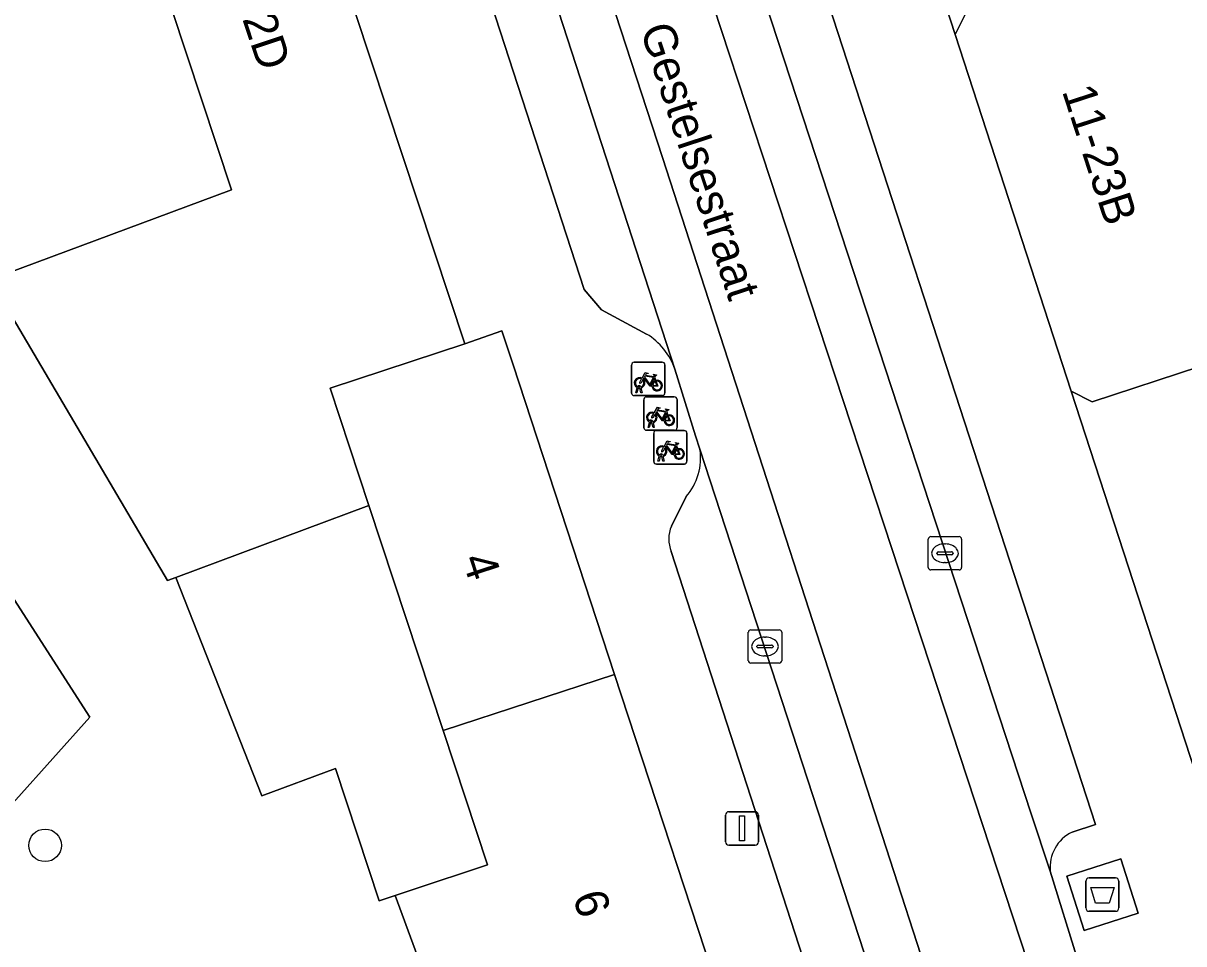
# Model space of a CAD drawing. Extents: x 160349 to 161355, y 381727 to 382854.
# Drawn here: x 160875.07 to 160909.9, y 382666.22 to 382693.83 of the extents above; entities that cross this region are included whole.
import ezdxf

# ---------------------------------------------------------------- set-up
doc = ezdxf.new("R2010")
doc.units = 0
for name, color, linetype in [('IMGEO_Afval_apart_plaats', 7, 'Continuous'), ('IMGEO_Boom', 7, 'Continuous'), ('IMGEO_Erf', 7, 'Continuous'), ('IMGEO_Fietsenrek', 7, 'Continuous'), ('IMGEO_Kolk', 7, 'Continuous'), ('IMGEO_Lichtmast', 7, 'Continuous'), ('IMGEO_Openbare_ruimte_label', 7, 'Continuous'), ('IMGEO_Pand', 7, 'Continuous'), ('IMGEO_Pand_nummerreeks', 7, 'Continuous'), ('IMGEO_Parkeervlak_open', 7, 'Continuous'), ('IMGEO_Rijbaan_lokaal_gesloten', 7, 'Continuous'), ('IMGEO_Voetpad_gesloten', 7, 'Continuous'), ('IMGEO_Voetpad_open', 7, 'Continuous')]:
    doc.layers.add(name, color=color, linetype=linetype)

msp = doc.modelspace()

# ---------------------------------------------------------------- linework, layer by layer
at = {"layer": 'IMGEO_Afval_apart_plaats'}
for p, q in [((160906.967, 382667.29), (160906.967, 382668.09)), ((160906.967, 382668.09), (160906.967, 382667.29)), ((160907.067, 382668.19), (160907.857, 382668.19)), ((160907.857, 382668.19), (160907.067, 382668.19)), ((160907.957, 382668.09), (160907.957, 382667.29)), ((160907.957, 382667.29), (160907.957, 382668.09)), ((160907.857, 382667.19), (160907.067, 382667.19)), ((160907.067, 382667.19), (160907.857, 382667.19))]:
    msp.add_line(p, q, dxfattribs=at)
msp.add_lwpolyline([(160907.11, 382667.904), (160907.814, 382667.904), (160907.665, 382667.434), (160907.259, 382667.434), (160907.11, 382667.904)], dxfattribs=at)
for centre, start, end in [((160907.067, 382668.09), 90, 180), ((160907.067, 382668.09), 90, 180), ((160907.857, 382668.09), 0, 90), ((160907.857, 382668.09), 360, 90), ((160907.067, 382667.29), 180, 270), ((160907.067, 382667.29), 180, 270), ((160907.857, 382667.29), 270, 0), ((160907.857, 382667.29), 270, 0)]:
    msp.add_arc(centre, 0.1, start, end, dxfattribs=at)
at = {"layer": 'IMGEO_Boom'}
msp.add_circle((160875.73, 382669.169), 0.489, dxfattribs=at)
at = {"layer": 'IMGEO_Erf'}
for points in [[(160876.834, 382702.406), (160881.767, 382704.037), (160881.179, 382705.816), (160878.702, 382704.482), (160875.988, 382703.02), (160874.499, 382700.524), (160870.645, 382694.061), (160870.513, 382693.84), (160870.728, 382693.708), (160870.195, 382692.841), (160870.552, 382692.232), (160874.111, 382686.151), (160881.324, 382688.833)], [(160903.041, 382693.488), (160903.35, 382694.115), (160906.6, 382695.157), (160905.195, 382699.475), (160901.951, 382698.432), (160901.327, 382698.761)], [(160911.672, 382666.986), (160912.102, 382667.106), (160912.172, 382666.977), (160916.884, 382668.887), (160912.733, 382672.92), (160912.716, 382673.624), (160915.077, 382676.052), (160913.344, 382677.742), (160914.732, 382679.197), (160913.638, 382680.169), (160913.111, 382679.844), (160912.946, 382680.075), (160913.565, 382680.466), (160913.144, 382681.826), (160911.161, 382681.241), (160910.384, 382683.534), (160907.159, 382682.474), (160906.523, 382682.794)]]:
    msp.add_lwpolyline(points, close=True, dxfattribs=at)
for points in [[(160866.586, 382670.603), (160875.997, 382662.211), (160874.266, 382660.27), (160881.262, 382654.031), (160884.571, 382656.984), (160891.341, 382656.163), (160892.484, 382657.38), (160893.399, 382657.271), (160898.334, 382656.683), (160898.608, 382656.824), (160896.416, 382663.329), (160893.273, 382662.323), (160893.654, 382661.132), (160892.187, 382660.663), (160891.811, 382661.975), (160888.709, 382660.952), (160886.239, 382667.667), (160885.752, 382667.506), (160884.442, 382671.476), (160882.231, 382670.653), (160879.652, 382677.206), (160879.401, 382677.113), (160874.64, 382685.189)], [(160870.831, 382682.702), (160877.073, 382673.015), (160873.733, 382669.294)]]:
    msp.add_lwpolyline(points, dxfattribs=at)
at = {"layer": 'IMGEO_Fietsenrek'}
for p, q in [((160893.407, 382683.659), (160894.248, 382683.659)), ((160894.248, 382683.659), (160893.407, 382683.659)), ((160893.332, 382682.734), (160893.332, 382683.575)), ((160893.332, 382683.575), (160893.332, 382682.734)), ((160894.332, 382683.584), (160894.332, 382682.743)), ((160894.332, 382682.743), (160894.332, 382683.584)), ((160894.019, 382683.208), (160894.055, 382683.113)), ((160894.257, 382682.659), (160893.416, 382682.659)), ((160893.416, 382682.659), (160894.257, 382682.659)), ((160893.459, 382682.743), (160893.498, 382682.903)), ((160893.493, 382682.743), (160893.459, 382682.743)), ((160893.528, 382682.891), (160893.493, 382682.743)), ((160893.57, 382682.915), (160893.569, 382682.919)), ((160893.611, 382682.743), (160893.577, 382682.885)), ((160893.601, 382682.926), (160893.602, 382682.919)), ((160893.609, 382682.889), (160893.644, 382682.743)), ((160893.644, 382682.743), (160893.611, 382682.743)), ((160893.773, 382682.62), (160894.614, 382682.62)), ((160894.614, 382682.62), (160893.773, 382682.62)), ((160893.698, 382681.695), (160893.698, 382682.536)), ((160893.698, 382682.536), (160893.698, 382681.695)), ((160894.698, 382682.545), (160894.698, 382681.704)), ((160894.698, 382681.704), (160894.698, 382682.545)), ((160894.385, 382682.169), (160894.421, 382682.074)), ((160894.623, 382681.62), (160893.782, 382681.62)), ((160893.782, 382681.62), (160894.623, 382681.62)), ((160893.825, 382681.704), (160893.864, 382681.864)), ((160893.859, 382681.704), (160893.825, 382681.704)), ((160893.894, 382681.852), (160893.859, 382681.704)), ((160893.936, 382681.876), (160893.935, 382681.88)), ((160893.977, 382681.704), (160893.943, 382681.846)), ((160893.967, 382681.887), (160893.968, 382681.88)), ((160893.975, 382681.85), (160894.01, 382681.704)), ((160894.01, 382681.704), (160893.977, 382681.704)), ((160894.069, 382681.608), (160894.91, 382681.608)), ((160894.91, 382681.608), (160894.069, 382681.608)), ((160893.994, 382680.683), (160893.994, 382681.524)), ((160893.994, 382681.524), (160893.994, 382680.683)), ((160894.994, 382681.533), (160894.994, 382680.692)), ((160894.994, 382680.692), (160894.994, 382681.533)), ((160894.232, 382680.864), (160894.231, 382680.868)), ((160894.263, 382680.875), (160894.264, 382680.868)), ((160894.681, 382681.157), (160894.717, 382681.062)), ((160894.919, 382680.608), (160894.078, 382680.608)), ((160894.078, 382680.608), (160894.919, 382680.608)), ((160894.121, 382680.692), (160894.16, 382680.852)), ((160894.155, 382680.692), (160894.121, 382680.692)), ((160894.19, 382680.84), (160894.155, 382680.692)), ((160894.273, 382680.692), (160894.239, 382680.834)), ((160894.271, 382680.838), (160894.306, 382680.692)), ((160894.306, 382680.692), (160894.273, 382680.692))]:
    msp.add_line(p, q, dxfattribs=at)
for points in [[(160893.645, 382683.185), (160893.74, 382683.349), (160893.826, 382683.335), (160893.828, 382683.326), (160893.772, 382683.315), (160893.745, 382683.27), (160894.001, 382683.229)], [(160893.666, 382683.133), (160893.614, 382683.043), (160893.574, 382683.018), (160893.575, 382683.065), (160893.63, 382683.159)], [(160893.941, 382682.941), (160893.891, 382682.941), (160893.7, 382683.192), (160893.681, 382683.16)], [(160893.988, 382683.204), (160893.731, 382683.245), (160893.714, 382683.216), (160893.881, 382682.996), (160893.988, 382683.204)], [(160894.036, 382683.106), (160894.006, 382683.183), (160893.897, 382682.965), (160893.94, 382682.965)], [(160893.97, 382682.965), (160894.09, 382682.964), (160894.046, 382683.078)], [(160894.066, 382683.085), (160894.121, 382682.94), (160893.971, 382682.94)], [(160894.001, 382683.229), (160894.026, 382683.278), (160894.02, 382683.282), (160893.997, 382683.286), (160893.985, 382683.293), (160893.984, 382683.296), (160893.986, 382683.301), (160894.081, 382683.286), (160894.083, 382683.276), (160894.073, 382683.263), (160894.061, 382683.257), (160894.047, 382683.263), (160894.019, 382683.208)], [(160894.011, 382682.146), (160894.106, 382682.31), (160894.192, 382682.296), (160894.194, 382682.287), (160894.138, 382682.276), (160894.111, 382682.231), (160894.367, 382682.19)], [(160894.367, 382682.19), (160894.392, 382682.239), (160894.386, 382682.243), (160894.363, 382682.247), (160894.351, 382682.254), (160894.35, 382682.257), (160894.352, 382682.262), (160894.447, 382682.247), (160894.449, 382682.237), (160894.439, 382682.224), (160894.427, 382682.218), (160894.413, 382682.224), (160894.385, 382682.169)], [(160894.032, 382682.094), (160893.98, 382682.004), (160893.94, 382681.979), (160893.941, 382682.026), (160893.996, 382682.12)], [(160894.307, 382681.902), (160894.257, 382681.902), (160894.066, 382682.153), (160894.047, 382682.121)], [(160894.354, 382682.165), (160894.097, 382682.206), (160894.08, 382682.177), (160894.247, 382681.957), (160894.354, 382682.165)], [(160894.402, 382682.067), (160894.372, 382682.144), (160894.263, 382681.926), (160894.306, 382681.926)], [(160894.336, 382681.926), (160894.456, 382681.925), (160894.412, 382682.039)], [(160894.432, 382682.046), (160894.487, 382681.901), (160894.337, 382681.901)], [(160894.307, 382681.134), (160894.402, 382681.298), (160894.488, 382681.284), (160894.49, 382681.275), (160894.434, 382681.264), (160894.407, 382681.219), (160894.663, 382681.178)], [(160894.663, 382681.178), (160894.688, 382681.227), (160894.682, 382681.231), (160894.659, 382681.235), (160894.647, 382681.242), (160894.646, 382681.245), (160894.648, 382681.25), (160894.743, 382681.235), (160894.745, 382681.225), (160894.735, 382681.212), (160894.723, 382681.206), (160894.709, 382681.212), (160894.681, 382681.157)], [(160894.328, 382681.082), (160894.276, 382680.992), (160894.236, 382680.967), (160894.237, 382681.014), (160894.292, 382681.108)], [(160894.603, 382680.89), (160894.553, 382680.89), (160894.362, 382681.141), (160894.343, 382681.109)], [(160894.65, 382681.153), (160894.393, 382681.194), (160894.376, 382681.165), (160894.543, 382680.945), (160894.65, 382681.153)], [(160894.698, 382681.055), (160894.668, 382681.132), (160894.559, 382680.914), (160894.602, 382680.914)], [(160894.632, 382680.914), (160894.752, 382680.913), (160894.708, 382681.027)], [(160894.728, 382681.034), (160894.783, 382680.889), (160894.633, 382680.889)]]:
    msp.add_lwpolyline(points, dxfattribs=at)
for centre, radius, start, end in [((160893.41, 382683.581), 0.0779, 92.4484, 184.2845), ((160893.41, 382683.581), 0.0779, 92.4484, 184.2845), ((160894.254, 382683.581), 0.0779, 2.4484, 94.2845), ((160894.254, 382683.581), 0.0779, 2.4484, 94.2845), ((160893.572, 382683.044), 0.159, 62.6766, 242.1369), ((160893.572, 382683.044), 0.129, 63.3192, 238.903), ((160893.552, 382682.915), 0.0499, 12.8025, 158.6934), ((160893.572, 382683.044), 0.129, 283.6043, 43.4302), ((160893.572, 382683.044), 0.159, 283.5766, 46.6042), ((160894.099, 382682.96), 0.159, 113.3408, 178.3217), ((160894.099, 382682.96), 0.159, 187.0065, 105.7708), ((160894.099, 382682.96), 0.129, 113.923, 177.9556), ((160894.099, 382682.96), 0.129, 188.6715, 104.5883), ((160893.41, 382682.737), 0.0779, 182.4484, 274.2845), ((160893.41, 382682.737), 0.0779, 182.4484, 274.2845), ((160893.572, 382683.044), 0.159, 253.9967, 271.7867), ((160893.552, 382682.915), 0.0174, 12.8025, 163.4502), ((160893.572, 382683.044), 0.129, 253.415, 269.0204), ((160893.776, 382682.542), 0.0779, 92.4484, 184.2845), ((160893.776, 382682.542), 0.0779, 92.4484, 184.2845), ((160894.254, 382682.737), 0.0779, 272.4484, 4.2845), ((160894.254, 382682.737), 0.0779, 272.4484, 4.2845), ((160894.62, 382682.542), 0.0779, 2.4484, 94.2845), ((160894.62, 382682.542), 0.0779, 2.4484, 94.2845), ((160893.938, 382682.005), 0.159, 62.6766, 242.1369), ((160893.938, 382682.005), 0.129, 63.3192, 238.903), ((160893.918, 382681.876), 0.0499, 12.8025, 158.6934), ((160893.938, 382682.005), 0.129, 283.6043, 43.4302), ((160893.938, 382682.005), 0.159, 283.5766, 46.6042), ((160894.465, 382681.921), 0.159, 113.3408, 178.3217), ((160894.465, 382681.921), 0.159, 187.0065, 105.7708), ((160894.465, 382681.921), 0.129, 113.923, 177.9556), ((160894.465, 382681.921), 0.129, 188.6715, 104.5883), ((160893.776, 382681.698), 0.0779, 182.4484, 274.2845), ((160893.776, 382681.698), 0.0779, 182.4484, 274.2845), ((160893.938, 382682.005), 0.159, 253.9967, 271.7867), ((160893.918, 382681.876), 0.0174, 12.8025, 163.4502), ((160893.938, 382682.005), 0.129, 253.415, 269.0204), ((160894.072, 382681.53), 0.0779, 92.4484, 184.2845), ((160894.072, 382681.53), 0.0779, 92.4484, 184.2845), ((160894.62, 382681.698), 0.0779, 272.4484, 4.2845), ((160894.62, 382681.698), 0.0779, 272.4484, 4.2845), ((160894.916, 382681.53), 0.0779, 2.4484, 94.2845), ((160894.916, 382681.53), 0.0779, 2.4484, 94.2845), ((160894.234, 382680.993), 0.159, 62.6766, 242.1369), ((160894.234, 382680.993), 0.129, 63.3192, 238.903), ((160894.214, 382680.864), 0.0499, 12.8025, 158.6934), ((160894.214, 382680.864), 0.0174, 12.8025, 163.4502), ((160894.234, 382680.993), 0.129, 253.415, 269.0204), ((160894.234, 382680.993), 0.129, 283.6043, 43.4302), ((160894.234, 382680.993), 0.159, 283.5766, 46.6042), ((160894.761, 382680.909), 0.159, 113.3408, 178.3217), ((160894.761, 382680.909), 0.159, 187.0065, 105.7708), ((160894.761, 382680.909), 0.129, 113.923, 177.9556), ((160894.761, 382680.909), 0.129, 188.6715, 104.5883), ((160894.072, 382680.686), 0.0779, 182.4484, 274.2845), ((160894.072, 382680.686), 0.0779, 182.4484, 274.2845), ((160894.234, 382680.993), 0.159, 253.9967, 271.7867), ((160894.916, 382680.686), 0.0779, 272.4484, 4.2845), ((160894.916, 382680.686), 0.0779, 272.4484, 4.2845)]:
    msp.add_arc(centre, radius, start, end, dxfattribs=at)
at = {"layer": 'IMGEO_Kolk'}
for p, q in [((160902.311, 382678.43), (160903.163, 382678.43)), ((160902.236, 382677.504), (160902.236, 382678.356)), ((160902.724, 382678.21), (160902.749, 382678.21)), ((160903.237, 382678.356), (160903.237, 382677.504)), ((160902.495, 382677.924), (160902.495, 382677.936)), ((160902.933, 382677.887), (160902.535, 382677.887)), ((160902.538, 382677.973), (160902.936, 382677.973)), ((160902.979, 382677.936), (160902.979, 382677.924)), ((160903.163, 382677.43), (160902.311, 382677.43)), ((160902.747, 382677.65), (160902.722, 382677.65)), ((160896.835, 382674.708), (160896.835, 382675.56)), ((160896.91, 382675.634), (160897.762, 382675.634)), ((160897.323, 382675.414), (160897.348, 382675.414)), ((160897.836, 382675.56), (160897.836, 382674.708)), ((160897.094, 382675.128), (160897.094, 382675.14)), ((160897.532, 382675.091), (160897.134, 382675.091)), ((160897.137, 382675.177), (160897.535, 382675.177)), ((160897.578, 382675.14), (160897.578, 382675.128)), ((160897.762, 382674.634), (160896.91, 382674.634)), ((160897.346, 382674.854), (160897.321, 382674.854))]:
    msp.add_line(p, q, dxfattribs=at)
for points in [[(160902.311, 382678.43), (160903.163, 382678.43)], [(160902.236, 382677.504), (160902.236, 382678.356)], [(160903.237, 382678.356), (160903.237, 382677.504)], [(160903.163, 382677.43), (160902.311, 382677.43)], [(160896.835, 382674.708), (160896.835, 382675.56)], [(160896.91, 382675.634), (160897.762, 382675.634)], [(160897.836, 382675.56), (160897.836, 382674.708)], [(160897.762, 382674.634), (160896.91, 382674.634)]]:
    msp.add_lwpolyline(points, dxfattribs=at)
for centre, radius, start, end in [((160902.313, 382678.354), 0.0765, 91.552, 178.448), ((160902.313, 382678.354), 0.0765, 91.552, 178.448), ((160903.161, 382678.354), 0.0765, 1.552, 88.448), ((160903.161, 382678.354), 0.0765, 1.552, 88.448), ((160902.535, 382677.933), 0.0403, 85.8775, 175.7526), ((160902.532, 382677.923), 0.0366, 178.938, 274.7102), ((160902.936, 382677.93), 0.043, 264.8664, 352.4533), ((160902.94, 382677.935), 0.0386, 1.7309, 96.639), ((160902.313, 382677.506), 0.0765, 181.552, 268.448), ((160902.313, 382677.506), 0.0765, 181.552, 268.448), ((160903.161, 382677.506), 0.0765, 271.552, 358.448), ((160903.161, 382677.506), 0.0765, 271.552, 358.448), ((160896.912, 382675.558), 0.0765, 91.552, 178.448), ((160896.912, 382675.558), 0.0765, 91.552, 178.448), ((160897.76, 382675.558), 0.0765, 1.552, 88.448), ((160897.76, 382675.558), 0.0765, 1.552, 88.448), ((160897.134, 382675.137), 0.0403, 85.8775, 175.7526), ((160897.131, 382675.127), 0.0366, 178.938, 274.7102), ((160897.535, 382675.134), 0.043, 264.8664, 352.4533), ((160897.539, 382675.139), 0.0386, 1.7309, 96.639), ((160896.912, 382674.71), 0.0765, 181.552, 268.448), ((160896.912, 382674.71), 0.0765, 181.552, 268.448), ((160897.76, 382674.71), 0.0765, 271.552, 358.448), ((160897.76, 382674.71), 0.0765, 271.552, 358.448)]:
    msp.add_arc(centre, radius, start, end, dxfattribs=at)
for centre, major_axis, ratio, start_param, end_param in [((160902.723, 382677.93), (-0.387, 0.002), 0.722429, 4.712389, 7.853982), ((160902.748, 382677.93), (-0.39, 0.002), 0.717154, 1.570796, 4.712389), ((160897.322, 382675.134), (-0.387, 0.002), 0.722429, 4.712389, 7.853982), ((160897.347, 382675.134), (-0.39, 0.002), 0.717154, 1.570796, 4.712389)]:
    msp.add_ellipse(centre, major_axis=major_axis, ratio=ratio, start_param=start_param, end_param=end_param, dxfattribs=at)
at = {"layer": 'IMGEO_Lichtmast'}
for p, q in [((160896.151, 382669.278), (160896.151, 382670.078)), ((160896.151, 382670.078), (160896.151, 382669.278)), ((160896.251, 382670.178), (160897.041, 382670.178)), ((160897.041, 382670.178), (160896.251, 382670.178)), ((160897.141, 382670.078), (160897.141, 382669.278)), ((160897.141, 382669.278), (160897.141, 382670.078)), ((160897.041, 382669.178), (160896.251, 382669.178)), ((160896.251, 382669.178), (160897.041, 382669.178))]:
    msp.add_line(p, q, dxfattribs=at)
msp.add_lwpolyline([(160896.571, 382670.053), (160896.721, 382670.053), (160896.721, 382669.303), (160896.571, 382669.303), (160896.571, 382670.053)], dxfattribs=at)
for centre, start, end in [((160896.251, 382670.078), 90, 180), ((160896.251, 382670.078), 90, 180), ((160897.041, 382670.078), 0, 90), ((160897.041, 382670.078), 360, 90), ((160896.251, 382669.278), 180, 270), ((160896.251, 382669.278), 180, 270), ((160897.041, 382669.278), 270, 0), ((160897.041, 382669.278), 270, 0)]:
    msp.add_arc(centre, 0.1, start, end, dxfattribs=at)
at = {"layer": 'IMGEO_Pand'}
for points in [[(160888.323, 382684.217), (160881.767, 382704.037), (160876.834, 382702.406), (160881.324, 382688.833), (160874.111, 382686.151), (160874.64, 382685.189), (160879.401, 382677.113), (160879.652, 382677.206), (160885.45, 382679.363), (160884.289, 382682.881)], [(160870.831, 382682.702), (160869.389, 382684.94), (160869.976, 382685.897), (160867.823, 382687.596), (160859.553, 382694.139), (160854.346, 382685.657), (160858.257, 382682.542), (160866.523, 382675.363), (160866.794, 382675.665), (160869.34, 382673.327), (160873.733, 382669.294), (160877.073, 382673.015)], [(160885.45, 382679.363), (160887.678, 382672.611), (160892.819, 382674.298), (160889.775, 382683.578), (160889.44, 382684.599), (160888.323, 382684.217), (160884.289, 382682.881)], [(160885.45, 382679.363), (160879.652, 382677.206), (160882.231, 382670.653), (160884.442, 382671.476), (160885.752, 382667.506), (160886.239, 382667.667), (160886.717, 382667.825), (160889.008, 382668.58), (160887.678, 382672.611)], [(160892.819, 382674.298), (160887.678, 382672.611), (160889.008, 382668.58), (160886.717, 382667.825), (160886.239, 382667.667), (160888.709, 382660.952), (160891.811, 382661.975), (160892.187, 382660.663), (160893.654, 382661.132), (160893.273, 382662.323), (160896.416, 382663.329), (160896.368, 382663.479)]]:
    msp.add_lwpolyline(points, close=True, dxfattribs=at)
msp.add_lwpolyline([(160903.35, 382694.115), (160903.041, 382693.488), (160906.523, 382682.794), (160907.159, 382682.474), (160910.384, 382683.534)], dxfattribs=at)
at = {"layer": 'IMGEO_Parkeervlak_open'}
for points in [[(160885.402, 382705.843), (160891.913, 382685.846), (160892.432, 382685.232), (160893.783, 382684.507)], [(160893.92, 382704.918), (160905.31, 382670.147), (160905.895, 382668.391)], [(160894.632, 382683.455), (160888.173, 382703.308)], [(160906.556, 382669.567), (160907.256, 382669.794), (160896.536, 382702.717)], [(160903.697, 382655.584), (160895.384, 382681.054)], [(160894.973, 382679.629), (160894.53, 382678.742)], [(160894.524, 382677.982), (160899.781, 382661.764), (160900.759, 382658.809), (160900.96, 382658.185), (160901.032, 382657.961), (160901.081, 382657.808)]]:
    msp.add_lwpolyline(points, dxfattribs=at)
for centre, radius, start, end in [((160892.705, 382682.768), 2.046, 19.6154, 58.194), ((160893.613, 382680.793), 1.79, 319.4444, 8.3783), ((160895.378, 382678.355), 0.932, 155.4809, 203.6144), ((160907.065, 382668.507), 1.176, 115.6623, 185.6592)]:
    msp.add_arc(centre, radius, start, end, dxfattribs=at)
at = {"layer": 'IMGEO_Rijbaan_lokaal_gesloten'}
for points in [[(160917.646, 382632.358), (160917.546, 382632.621), (160917.343, 382633.223), (160915.189, 382639.923), (160912.788, 382647.225), (160910.263, 382654.905), (160907.929, 382662.054), (160906.767, 382665.612), (160906.727, 382665.718), (160905.895, 382668.391), (160905.31, 382670.147), (160893.92, 382704.918), (160893.852, 382705.136), (160892.016, 382710.855), (160890.566, 382710.367), (160893.108, 382702.497), (160901.141, 382678.071), (160911.338, 382647.054), (160916.223, 382631.907), (160916.682, 382629.841), (160916.026, 382625.054), (160915.043, 382619.677), (160910.879, 382596.956), (160909.543, 382590.278)], [(160887.849, 382709.451), (160894.255, 382689.802), (160905.484, 382655.177), (160909.671, 382642.344), (160911.13, 382637.802), (160911.921, 382634.761), (160912.296, 382632.302), (160912.338, 382628.886), (160912.088, 382625.073), (160911.38, 382618.594), (160903.005, 382571.636), (160898.338, 382534.469), (160896.671, 382520.511), (160893.567, 382497.156), (160889.463, 382469.386), (160887.765, 382457.813), (160887.653, 382456.83)], [(160887.653, 382456.83), (160887.765, 382457.813), (160889.463, 382469.386), (160893.567, 382497.156), (160896.671, 382520.511), (160898.338, 382534.469), (160903.005, 382571.636), (160911.38, 382618.594), (160912.088, 382625.073), (160912.338, 382628.886), (160912.296, 382632.302), (160911.921, 382634.761), (160911.13, 382637.802), (160909.671, 382642.344), (160905.484, 382655.177), (160894.255, 382689.802), (160887.849, 382709.451)], [(160888.173, 382703.308), (160894.632, 382683.455), (160895.253, 382681.456), (160895.384, 382681.054), (160903.697, 382655.584), (160904.178, 382653.916), (160909.561, 382637.435)], [(160909.543, 382590.278), (160910.879, 382596.956), (160915.043, 382619.677), (160916.026, 382625.054), (160916.682, 382629.841), (160916.223, 382631.907), (160911.338, 382647.054), (160901.141, 382678.071), (160893.108, 382702.497)]]:
    msp.add_lwpolyline(points, dxfattribs=at)
at = {"layer": 'IMGEO_Voetpad_gesloten'}
for points in [[(160916.796, 382661.589), (160920.909, 382665.86), (160919.514, 382667.199), (160918.289, 382666.016), (160913.392, 382663.74), (160912.172, 382666.977), (160912.102, 382667.106), (160911.672, 382666.986), (160906.523, 382682.794), (160903.041, 382693.488), (160901.327, 382698.761), (160899.545, 382704.263), (160899.493, 382704.428), (160898.52, 382704.103), (160895.305, 382713.74), (160893.047, 382720.509), (160890.625, 382727.769), (160887.632, 382736.74), (160886.426, 382740.355), (160886.148, 382741.187), (160882.443, 382734.632)], [(160896.536, 382702.717), (160907.256, 382669.794), (160906.556, 382669.567)], [(160905.895, 382668.391), (160906.727, 382665.718), (160906.767, 382665.612), (160907.226, 382665.814), (160908.403, 382662.209), (160907.929, 382662.054), (160910.263, 382654.905), (160912.986, 382657.691), (160916.796, 382661.589)]]:
    msp.add_lwpolyline(points, dxfattribs=at)
for points in [[(160906.913, 382666.619), (160906.394, 382668.243), (160908.011, 382668.76), (160908.53, 382667.136)], [(160908.011, 382668.76), (160906.394, 382668.243), (160906.913, 382666.619), (160908.53, 382667.136)]]:
    msp.add_lwpolyline(points, close=True, dxfattribs=at)
msp.add_arc((160907.065, 382668.507), 1.176, 115.6623, 185.6592, dxfattribs=at)
at = {"layer": 'IMGEO_Voetpad_open'}
for points in [[(160875.341, 382720.595), (160873.263, 382716.474), (160879.274, 382712.705), (160881.596, 382706.04), (160881.179, 382705.816), (160881.767, 382704.037), (160888.323, 382684.217), (160889.44, 382684.599), (160889.775, 382683.578), (160892.819, 382674.298), (160896.368, 382663.479), (160896.416, 382663.329), (160898.608, 382656.824), (160898.334, 382656.683), (160898.18, 382655.344), (160898.793, 382655.257), (160898.948, 382654.678), (160898.624, 382651.975), (160899.641, 382651.919), (160899.671, 382652.175), (160899.877, 382652.15), (160900.12, 382652.133), (160901.28, 382648.487), (160907.72, 382628.254)], [(160893.783, 382684.507), (160892.432, 382685.232), (160891.913, 382685.846), (160885.402, 382705.843)], [(160895.384, 382681.054), (160895.253, 382681.456), (160894.632, 382683.455)], [(160894.53, 382678.742), (160894.973, 382679.629)], [(160909.066, 382633.12), (160901.081, 382657.808), (160901.032, 382657.961), (160900.96, 382658.185), (160900.507, 382658.056), (160899.359, 382661.628), (160899.781, 382661.764), (160894.524, 382677.982)]]:
    msp.add_lwpolyline(points, dxfattribs=at)
for centre, radius, start, end in [((160892.705, 382682.768), 2.046, 19.6154, 58.194), ((160893.613, 382680.793), 1.79, 319.4444, 8.3783), ((160895.378, 382678.355), 0.932, 155.4809, 203.6144)]:
    msp.add_arc(centre, radius, start, end, dxfattribs=at)

# ---------------------------------------------------------------- texts
at = {"layer": 'IMGEO_Openbare_ruimte_label'}
msp.add_text('Gestelsestraat', height=1, rotation=288.1268, dxfattribs=at).set_placement((160893.58, 382693.651))
at = {"layer": 'IMGEO_Pand_nummerreeks'}
for s, rotation, p in [('2-2D', 288.3058, (160881.27, 382695.093)), ('11-23B', 288.0354, (160906.243, 382691.796)), ('4', 288.1578, (160888.233, 382677.755)), ('6', 288.1568, (160891.553, 382667.631))]:
    msp.add_text(s, height=1, rotation=rotation, dxfattribs=at).set_placement(p)

doc.saveas('drawing.dxf')
